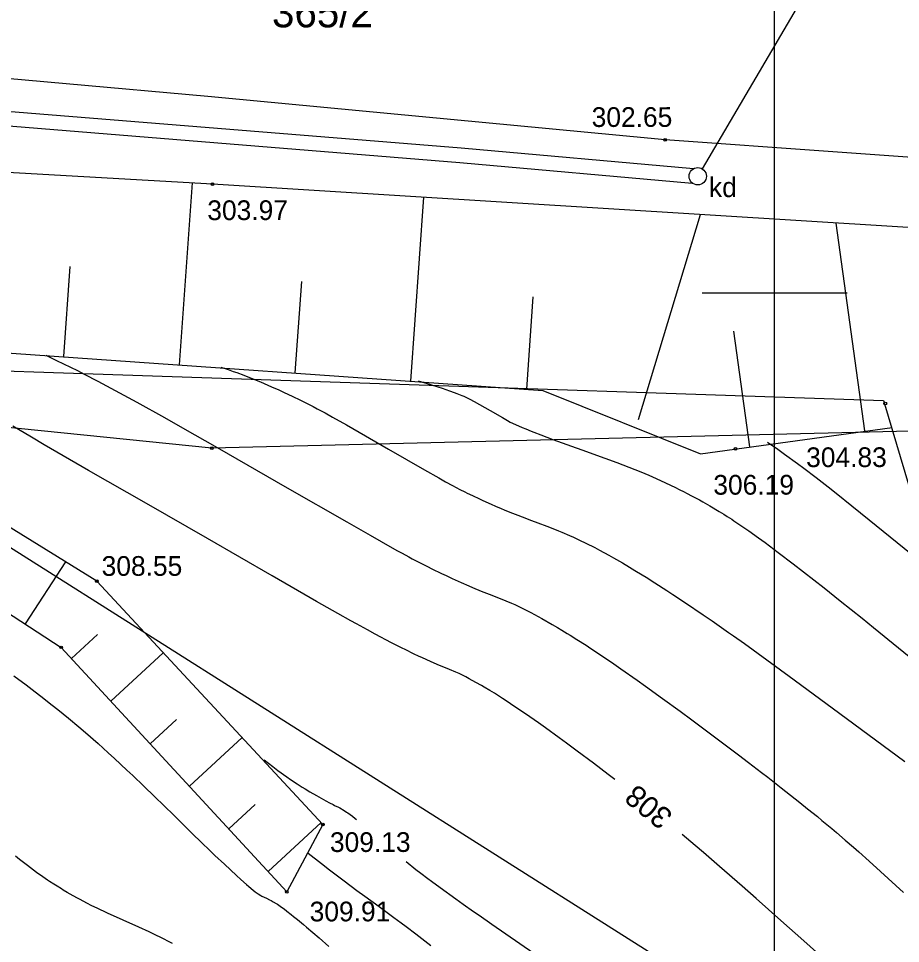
# Model space of a CAD drawing. Extents: x 7477803 to 7478145, y 5500698 to 5500984.
# Drawn here: x 7477973.92 to 7478004.34, y 5500777.55 to 5500809.46 of the extents above; entities that cross this region are included whole.
import ezdxf

# ---------------------------------------------------------------- set-up
doc = ezdxf.new("R2010")
doc.units = 0
for name, color, linetype in [('203-Punkt załamania granicy działki nie stabilizowany', 7, 'Continuous'), ('gr_dzialki', 7, 'Continuous'), ('gr_klasy', 7, 'Continuous'), ('jezdnia', 7, 'Continuous'), ('k_elem_naziemne', 7, 'Continuous'), ('nr_dzialki', 7, 'Continuous'), ('ogr_symb', 7, 'Continuous'), ('pkt_wys', 7, 'Continuous'), ('przepust', 7, 'Continuous'), ('robocza49', 7, 'Continuous'), ('rowy', 7, 'Continuous'), ('skarp_wypel', 7, 'Continuous'), ('skarpa_gora', 7, 'Continuous'), ('warst_ciagla', 7, 'Continuous'), ('warst_opis', 7, 'Continuous'), ('warst_pogrub', 7, 'Continuous'), ('warst_przeryw', 7, 'Continuous')]:
    doc.layers.add(name, color=color, linetype=linetype)

# ---------------------------------------------------------------- blocks, each defined once
blk = doc.blocks.new('203')
blk.add_circle((0, 0), 0.045)
blk = doc.blocks.new('506_5_3')
at = {"layer": 'k_elem_naziemne'}
blk.add_circle((0, 0), 0.3, dxfattribs=at)
blk = doc.blocks.new('801')
at = {"layer": 'pkt_wys'}
blk.add_circle((0, 0), 0.045, dxfattribs=at)
blk.add_circle((0, 0), 0.045, dxfattribs=at)
blk = doc.blocks.new('801_5_1')
at = {"layer": 'pkt_wys'}
blk.add_circle((0, 0), 0.05, dxfattribs=at)
blk.add_circle((0, 0), 0.05, dxfattribs=at)

msp = doc.modelspace()

# ---------------------------------------------------------------- linework, layer by layer
at = {"layer": 'gr_dzialki'}
for points in [[(7477965.87, 5500796.14), (7478019.23, 5500762.35)], [(7477980.59, 5500794.64), (7477965.87, 5500796.14)], [(7478004.67, 5500795.23), (7477980.59, 5500794.64)]]:
    msp.add_lwpolyline(points, dxfattribs=at)
at = {"layer": 'gr_klasy'}
for points in [[(7477980.59, 5500794.64), (7477965.87, 5500796.14)], [(7478004.67, 5500795.23), (7477980.59, 5500794.64)]]:
    msp.add_lwpolyline(points, dxfattribs=at)
at = {"layer": 'jezdnia'}
msp.add_lwpolyline([(7478007.787, 5500804.444), (7477996.226, 5500805.272), (7477980.454, 5500806.765), (7477965.783, 5500808.078), (7477950.842, 5500809.092), (7477941.412, 5500809.312), (7477933.642, 5500808.883), (7477925.833, 5500807.985), (7477921.044, 5500806.84), (7477908.409, 5500802.106), (7477902.302, 5500799.559), (7477897.005, 5500796.683), (7477891.579, 5500793.077), (7477886.813, 5500789.372), (7477881.349, 5500784.496), (7477881.326, 5500784.471)], dxfattribs=at)
at = {"layer": 'ogr_symb'}
for points in [[(7477891.276, 5500779.392), (7477896.666, 5500786.743), (7477921.734, 5500797.99), (7477944.284, 5500798.315), (7477964.224, 5500797.617), (7478003.756, 5500796.28)], [(7478003.756, 5500796.28), (7478007.399, 5500784.044), (7478023.515, 5500787.992)]]:
    msp.add_lwpolyline(points, dxfattribs=at)
at = {"layer": 'przepust'}
msp.add_line((7478002.71, 5500813.159), (7477997.502, 5500804.278), dxfattribs=at)
at = {"layer": 'robocza49'}
for p, q in [((7478000, 5500750), (7478000, 5500973.047)), ((7477997.5, 5500800), (7478000, 5500800)), ((7478000, 5500800), (7478002.5, 5500800))]:
    msp.add_line(p, q, dxfattribs=at)
at = {"layer": 'rowy'}
for points in [[(7477903.253, 5500798.785), (7477908.747, 5500801.483), (7477910.219, 5500802.081), (7477915.822, 5500804.075), (7477918.6, 5500805.006), (7477920.886, 5500805.655), (7477923.298, 5500806.18), (7477925.514, 5500806.496), (7477928.461, 5500806.935), (7477932.972, 5500807.407), (7477936.072, 5500807.618), (7477938.432, 5500807.783), (7477947.546, 5500807.824), (7477950.631, 5500807.793), (7477969.517, 5500806.584), (7477989.191, 5500804.994), (7477997.207, 5500804.282)], [(7477882.663, 5500783.628), (7477883.714, 5500784.691), (7477887.616, 5500787.993), (7477891.069, 5500790.733), (7477893.37, 5500792.367), (7477898.157, 5500795.46), (7477901.645, 5500797.349), (7477903.482, 5500798.34), (7477908.951, 5500801.027), (7477910.397, 5500801.613), (7477915.985, 5500803.602), (7477918.748, 5500804.528), (7477921.007, 5500805.169), (7477923.387, 5500805.687), (7477925.587, 5500806.001), (7477928.524, 5500806.439), (7477933.015, 5500806.909), (7477936.106, 5500807.119), (7477938.45, 5500807.283), (7477947.545, 5500807.324), (7477950.612, 5500807.294), (7477969.481, 5500806.086), (7477989.149, 5500804.495), (7477997.163, 5500803.784)]]:
    msp.add_lwpolyline(points, dxfattribs=at)
at = {"layer": 'skarp_wypel'}
for p, q in [((7477979.48, 5500797.515), (7477979.922, 5500803.789)), ((7477987.46, 5500796.952), (7477987.907, 5500803.294)), ((7477995.301, 5500795.633), (7477997.442, 5500802.699)), ((7478003.109, 5500795.232), (7478002.125, 5500802.406)), ((7477975.49, 5500797.797), (7477975.709, 5500800.907)), ((7477983.47, 5500797.234), (7477983.693, 5500800.389)), ((7477991.45, 5500796.671), (7477991.675, 5500799.858)), ((7477999.146, 5500794.688), (7477998.599, 5500798.674)), ((7477974.16, 5500788.578), (7477975.554, 5500790.715)), ((7477975.75, 5500787.386), (7477976.652, 5500788.218)), ((7477977.107, 5500785.916), (7477978.916, 5500787.585)), ((7477978.463, 5500784.446), (7477979.37, 5500785.283)), ((7477979.819, 5500782.976), (7477981.639, 5500784.655)), ((7477981.175, 5500781.506), (7477982.088, 5500782.348)), ((7477982.532, 5500780.036), (7477984.362, 5500781.725)), ((7477984.422, 5500781.659), (7477983.174, 5500779.337))]:
    msp.add_line(p, q, dxfattribs=at)
at = {"layer": 'skarpa_gora'}
for points in [[(7478007.749, 5500802.055), (7477980.618, 5500803.745), (7477949.546, 5500805.521), (7477933.975, 5500805.774), (7477921.168, 5500803.47), (7477908.381, 5500800.266), (7477897.978, 5500794.654), (7477888.325, 5500787.474), (7477883.93, 5500782.828)], [(7477889.282, 5500779.695), (7477895.338, 5500786.582), (7477897.871, 5500788.956), (7477903.767, 5500792.731), (7477909.966, 5500795.925), (7477913.206, 5500797.237), (7477923.556, 5500799.006), (7477930.426, 5500800.345), (7477933.868, 5500800.938), (7477937.366, 5500800.835), (7477947.862, 5500800.525), (7477951.313, 5500800.09), (7477958.091, 5500798.34), (7477959.924, 5500797.862), (7477975.395, 5500787.769), (7477983.174, 5500779.337)], [(7477984.422, 5500781.659), (7477976.623, 5500790.05), (7477961.582, 5500799.354), (7477959.924, 5500797.862)], [(7477961.582, 5500799.354), (7477973.014, 5500797.966), (7477992.005, 5500796.627), (7477997.444, 5500794.449), (7478004.059, 5500795.357)]]:
    msp.add_lwpolyline(points, dxfattribs=at)
at = {"layer": 'warst_ciagla'}
for points in [[(7477980.901, 5500797.433), (7477981.154, 5500797.351), (7477981.331, 5500797.289), (7477981.452, 5500797.245), (7477981.7, 5500797.152), (7477981.889, 5500797.078), (7477982.272, 5500796.922), (7477982.655, 5500796.758), (7477982.904, 5500796.647), (7477983.067, 5500796.573), (7477983.381, 5500796.427), (7477983.629, 5500796.307), (7477983.787, 5500796.228), (7477984.085, 5500796.075), (7477984.227, 5500796.001), (7477984.497, 5500795.855), (7477984.752, 5500795.714), (7477985.231, 5500795.442), (7477986.69, 5500794.606), (7477987.93, 5500793.893), (7477988.417, 5500793.614), (7477988.656, 5500793.48), (7477988.897, 5500793.349), (7477989.019, 5500793.284), (7477989.144, 5500793.219), (7477989.314, 5500793.133), (7477989.401, 5500793.09), (7477989.577, 5500793.005), (7477989.818, 5500792.891), (7477989.941, 5500792.834), (7477990.225, 5500792.707), (7477990.37, 5500792.644), (7477990.568, 5500792.56), (7477990.668, 5500792.518), (7477990.871, 5500792.435), (7477991.148, 5500792.324), (7477991.29, 5500792.268), (7477991.614, 5500792.145), (7477991.836, 5500792.062), (7477992.141, 5500791.948), (7477992.298, 5500791.888), (7477992.542, 5500791.792), (7477992.668, 5500791.74), (7477992.93, 5500791.629), (7477993.065, 5500791.569), (7477993.276, 5500791.471), (7477993.495, 5500791.365), (7477993.801, 5500791.209), (7477993.96, 5500791.125), (7477994.289, 5500790.945), (7477994.441, 5500790.859), (7477994.648, 5500790.741), (7477994.753, 5500790.679), (7477994.996, 5500790.536), (7477995.183, 5500790.424), (7477995.437, 5500790.268), (7477995.567, 5500790.187), (7477995.866, 5500789.999), (7477996.279, 5500789.734), (7477996.491, 5500789.596), (7477996.927, 5500789.307), (7477997.533, 5500788.896), (7477997.847, 5500788.68), (7477998.087, 5500788.514), (7477998.413, 5500788.285), (7477998.578, 5500788.168), (7477998.957, 5500787.899), (7477999.73, 5500787.342), (7478000.506, 5500786.776), (7478001.984, 5500785.687), (7478004.486, 5500783.837)], [(7477994.488, 5500783.207), (7477994.263, 5500783.384), (7477993.753, 5500783.775), (7477993.196, 5500784.19), (7477992.819, 5500784.468), (7477992.57, 5500784.649), (7477992.097, 5500784.99), (7477991.852, 5500785.165), (7477991.406, 5500785.476), (7477991.012, 5500785.745), (7477990.773, 5500785.903), (7477990.621, 5500786.002), (7477990.335, 5500786.183), (7477990.181, 5500786.278), (7477989.983, 5500786.397), (7477989.887, 5500786.454), (7477989.702, 5500786.56), (7477989.468, 5500786.688), (7477989.356, 5500786.747), (7477989.119, 5500786.864), (7477989.007, 5500786.916), (7477988.793, 5500787.009), (7477988.367, 5500787.183), (7477988.136, 5500787.28), (7477988.012, 5500787.335), (7477987.836, 5500787.414), (7477987.744, 5500787.457), (7477987.552, 5500787.548), (7477987.278, 5500787.683), (7477987.134, 5500787.755), (7477986.791, 5500787.93), (7477986.229, 5500788.227), (7477985.961, 5500788.371), (7477985.586, 5500788.577), (7477985.391, 5500788.684), (7477984.935, 5500788.94), (7477984.206, 5500789.353), (7477982.674, 5500790.235), (7477980.439, 5500791.523), (7477978.334, 5500792.73), (7477976.341, 5500793.873), (7477975.686, 5500794.252), (7477974.813, 5500794.76), (7477974.377, 5500795.015), (7477973.724, 5500795.399)], [(7478007.15, 5500789.054), (7478006.579, 5500789.493), (7478006.188, 5500789.799), (7478005.406, 5500790.421), (7478004.472, 5500791.175), (7478003.267, 5500792.155), (7478002.666, 5500792.64), (7478002.125, 5500793.072), (7478001.851, 5500793.289), (7478001.432, 5500793.613), (7478001.005, 5500793.938), (7478000.786, 5500794.101), (7478000.34, 5500794.426), (7478000.112, 5500794.589), (7477999.761, 5500794.833)], [(7477982.391, 5500783.886), (7477982.695, 5500783.656), (7477982.873, 5500783.523), (7477983.18, 5500783.301), (7477983.31, 5500783.21), (7477983.531, 5500783.06), (7477983.709, 5500782.947), (7477983.808, 5500782.886), (7477983.975, 5500782.789), (7477984.204, 5500782.658), (7477984.529, 5500782.476), (7477984.65, 5500782.41), (7477984.777, 5500782.343), (7477984.826, 5500782.319), (7477984.962, 5500782.258), (7477985.004, 5500782.237), (7477985.067, 5500782.201), (7477985.102, 5500782.179), (7477985.158, 5500782.143), (7477985.241, 5500782.087), (7477985.286, 5500782.056), (7477985.438, 5500781.944), (7477985.533, 5500781.87), (7477985.583, 5500781.83)], [(7478001.441, 5500777.257), (7478001.004, 5500777.649), (7478000.217, 5500778.352), (7477999.362, 5500779.111), (7477998.883, 5500779.534), (7477998.104, 5500780.214), (7477997.548, 5500780.693), (7477997.26, 5500780.939), (7477996.816, 5500781.315)], [(7477987.289, 5500780.377), (7477987.63, 5500780.11), (7477987.799, 5500779.981), (7477988.04, 5500779.799), (7477988.167, 5500779.704), (7477988.471, 5500779.481), (7477989.003, 5500779.096), (7477989.259, 5500778.914), (7477989.618, 5500778.66), (7477989.806, 5500778.528), (7477990.246, 5500778.221), (7477991.693, 5500777.22)]]:
    msp.add_lwpolyline(points, dxfattribs=at)
at = {"layer": 'warst_pogrub'}
msp.add_lwpolyline([(7477973.759, 5500786.782), (7477974.185, 5500786.471), (7477974.495, 5500786.238), (7477974.696, 5500786.083), (7477975.088, 5500785.776), (7477975.278, 5500785.624), (7477975.647, 5500785.322), (7477976.002, 5500785.025), (7477976.23, 5500784.829), (7477976.667, 5500784.447), (7477977.016, 5500784.135), (7477977.239, 5500783.932), (7477977.664, 5500783.538), (7477977.866, 5500783.347), (7477978.252, 5500782.979), (7477978.614, 5500782.627), (7477979.277, 5500781.976), (7477979.942, 5500781.325), (7477980.211, 5500781.064), (7477980.544, 5500780.743), (7477980.7, 5500780.594), (7477981.023, 5500780.288), (7477981.439, 5500779.901), (7477981.597, 5500779.757), (7477981.783, 5500779.593), (7477981.865, 5500779.522), (7477982.022, 5500779.391), (7477982.087, 5500779.34), (7477982.194, 5500779.263), (7477982.276, 5500779.211), (7477982.321, 5500779.187), (7477982.397, 5500779.151), (7477982.478, 5500779.113), (7477982.583, 5500779.061), (7477982.634, 5500779.034), (7477982.709, 5500778.992), (7477982.807, 5500778.934), (7477982.854, 5500778.905), (7477982.949, 5500778.842), (7477982.999, 5500778.807), (7477983.081, 5500778.746), (7477983.177, 5500778.673), (7477983.325, 5500778.556), (7477983.409, 5500778.489), (7477983.545, 5500778.377), (7477983.749, 5500778.207), (7477983.86, 5500778.114), (7477984.288, 5500777.748), (7477984.632, 5500777.45)], dxfattribs=at)
at = {"layer": 'warst_przeryw'}
for points in [[(7477974.865, 5500797.843), (7477975.235, 5500797.669), (7477975.479, 5500797.552), (7477975.958, 5500797.315), (7477976.194, 5500797.195), (7477976.658, 5500796.955), (7477977.114, 5500796.713), (7477977.412, 5500796.552), (7477978, 5500796.23), (7477978.962, 5500795.693), (7477979.583, 5500795.342), (7477980.773, 5500794.663), (7477983.192, 5500793.277), (7477985.249, 5500792.094), (7477986.05, 5500791.633), (7477986.429, 5500791.418), (7477986.977, 5500791.112), (7477987.155, 5500791.014), (7477987.39, 5500790.888), (7477987.506, 5500790.827), (7477987.735, 5500790.707), (7477988.034, 5500790.553), (7477988.182, 5500790.479), (7477988.508, 5500790.319), (7477988.668, 5500790.242), (7477988.878, 5500790.144), (7477988.982, 5500790.096), (7477989.187, 5500790.004), (7477989.454, 5500789.887), (7477989.585, 5500789.831), (7477989.875, 5500789.712), (7477990.158, 5500789.602), (7477990.536, 5500789.454), (7477990.731, 5500789.375), (7477990.932, 5500789.289), (7477991.036, 5500789.242), (7477991.197, 5500789.168), (7477991.365, 5500789.086), (7477991.599, 5500788.967), (7477991.721, 5500788.903), (7477991.973, 5500788.765), (7477992.328, 5500788.562), (7477992.514, 5500788.452), (7477992.657, 5500788.366), (7477992.852, 5500788.247), (7477992.951, 5500788.185), (7477993.18, 5500788.041), (7477993.496, 5500787.839), (7477993.658, 5500787.733), (7477993.992, 5500787.512), (7477994.456, 5500787.197), (7477994.696, 5500787.032), (7477995.255, 5500786.64), (7477995.545, 5500786.434), (7477996.139, 5500786.006), (7477996.742, 5500785.565), (7477997.142, 5500785.268), (7477997.926, 5500784.684), (7477998.754, 5500784.059), (7477999.103, 5500783.794), (7477999.548, 5500783.452), (7477999.763, 5500783.286), (7478000.227, 5500782.926), (7478000.871, 5500782.417), (7478001.137, 5500782.203), (7478001.474, 5500781.93), (7478001.634, 5500781.799), (7478001.974, 5500781.516), (7478002.134, 5500781.381), (7478002.437, 5500781.121), (7478002.721, 5500780.873), (7478002.903, 5500780.712), (7478003.258, 5500780.393), (7478003.654, 5500780.034), (7478004.179, 5500779.552), (7478004.441, 5500779.309)], [(7477987.705, 5500796.962), (7477988.138, 5500796.831), (7477988.385, 5500796.754), (7477988.532, 5500796.706), (7477988.788, 5500796.62), (7477988.95, 5500796.562), (7477989.045, 5500796.526), (7477989.208, 5500796.462), (7477989.277, 5500796.432), (7477989.395, 5500796.379), (7477989.49, 5500796.332), (7477989.64, 5500796.249), (7477990.187, 5500795.936), (7477990.611, 5500795.692), (7477990.785, 5500795.594), (7477990.883, 5500795.542), (7477991.062, 5500795.456), (7477991.296, 5500795.354), (7477991.42, 5500795.302), (7477991.602, 5500795.229), (7477991.701, 5500795.19), (7477991.942, 5500795.096), (7477992.354, 5500794.94), (7477992.994, 5500794.706), (7477993.353, 5500794.577), (7477994.14, 5500794.296), (7477994.555, 5500794.144), (7477994.972, 5500793.985), (7477995.18, 5500793.903), (7477995.387, 5500793.819), (7477995.658, 5500793.705), (7477995.793, 5500793.646), (7477996.06, 5500793.527), (7477996.411, 5500793.364), (7477996.583, 5500793.281), (7477996.712, 5500793.217), (7477996.883, 5500793.131), (7477996.967, 5500793.088), (7477997.156, 5500792.988), (7477997.405, 5500792.854), (7477997.528, 5500792.785), (7477997.772, 5500792.646), (7477998.092, 5500792.455), (7477998.25, 5500792.358), (7477998.367, 5500792.284), (7477998.522, 5500792.185), (7477998.599, 5500792.134), (7477998.771, 5500792.02), (7477999.111, 5500791.786), (7477999.447, 5500791.545), (7477999.671, 5500791.381), (7478000.121, 5500791.044), (7478000.639, 5500790.65), (7478001.348, 5500790.102), (7478001.711, 5500789.818), (7478002.266, 5500789.379), (7478003.025, 5500788.771), (7478003.413, 5500788.456), (7478005.133, 5500787.052)], [(7477979.24, 5500777.552), (7477979.126, 5500777.61), (7477978.898, 5500777.726), (7477978.59, 5500777.877), (7477978.434, 5500777.951), (7477978.08, 5500778.116), (7477976.996, 5500778.601), (7477976.637, 5500778.769), (7477976.458, 5500778.855), (7477976.282, 5500778.944), (7477976.049, 5500779.067), (7477975.933, 5500779.13), (7477975.704, 5500779.259), (7477975.603, 5500779.318), (7477975.469, 5500779.397), (7477975.403, 5500779.437), (7477975.254, 5500779.53), (7477975.144, 5500779.6), (7477974.997, 5500779.695), (7477974.924, 5500779.744), (7477974.762, 5500779.854), (7477974.547, 5500780.006), (7477974.441, 5500780.083), (7477974.231, 5500780.24), (7477973.954, 5500780.457), (7477973.818, 5500780.568)], [(7477988.14, 5500777.473), (7477987.626, 5500777.874), (7477987.289, 5500778.131), (7477987.121, 5500778.257), (7477986.87, 5500778.443), (7477986.359, 5500778.815), (7477985.867, 5500779.172), (7477985.598, 5500779.369), (7477985.154, 5500779.701), (7477984.65, 5500780.085), (7477984.372, 5500780.302), (7477983.917, 5500780.66)]]:
    msp.add_lwpolyline(points, dxfattribs=at)

# ---------------------------------------------------------------- block references
at = {"layer": '203-Punkt załamania granicy działki nie stabilizowany'}
msp.add_blockref('203', (7477980.59, 5500794.64), dxfattribs=at)
at = {"layer": 'k_elem_naziemne', "rotation": 0.0626175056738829}
msp.add_blockref('506_5_3', (7477997.35, 5500804.019), dxfattribs=at)
at = {"layer": 'pkt_wys', "rotation": 0.0626175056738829}
for name, p in [('801', (7477996.226, 5500805.272)), ('801', (7477980.618, 5500803.745)), ('801_5_1', (7478003.816, 5500796.18)), ('801', (7477998.648, 5500794.614)), ('801', (7477976.623, 5500790.05)), ('801', (7477975.395, 5500787.769)), ('801', (7477984.422, 5500781.659)), ('801', (7477983.174, 5500779.337))]:
    msp.add_blockref(name, p, dxfattribs=at)

# ---------------------------------------------------------------- texts
at = {"layer": 'k_elem_naziemne'}
msp.add_text('kd', height=0.68, rotation=0.0626, dxfattribs=at).set_placement((7477997.738, 5500803.299))
at = {"layer": 'nr_dzialki'}
msp.add_text('365/2', height=1.04, dxfattribs=at).set_placement((7477982.666, 5500809.155))
at = {"layer": 'pkt_wys'}
for s, p in [('302.65', (7477993.692, 5500805.719)), ('303.97', (7477980.436, 5500802.506)), ('304.83', (7478001.088, 5500793.986)), ('306.19', (7477997.888, 5500793.035)), ('308.55', (7477976.792, 5500790.235)), ('309.13', (7477984.665, 5500780.71)), ('309.91', (7477983.966, 5500778.316))]:
    msp.add_text(s, height=0.68, rotation=0.0626, dxfattribs=at).set_placement(p)
at = {"layer": 'warst_opis'}
msp.add_text('308', height=0.75, rotation=140.9002, dxfattribs=at).set_placement((7477996.537, 5500782.025))

doc.saveas('drawing.dxf')
